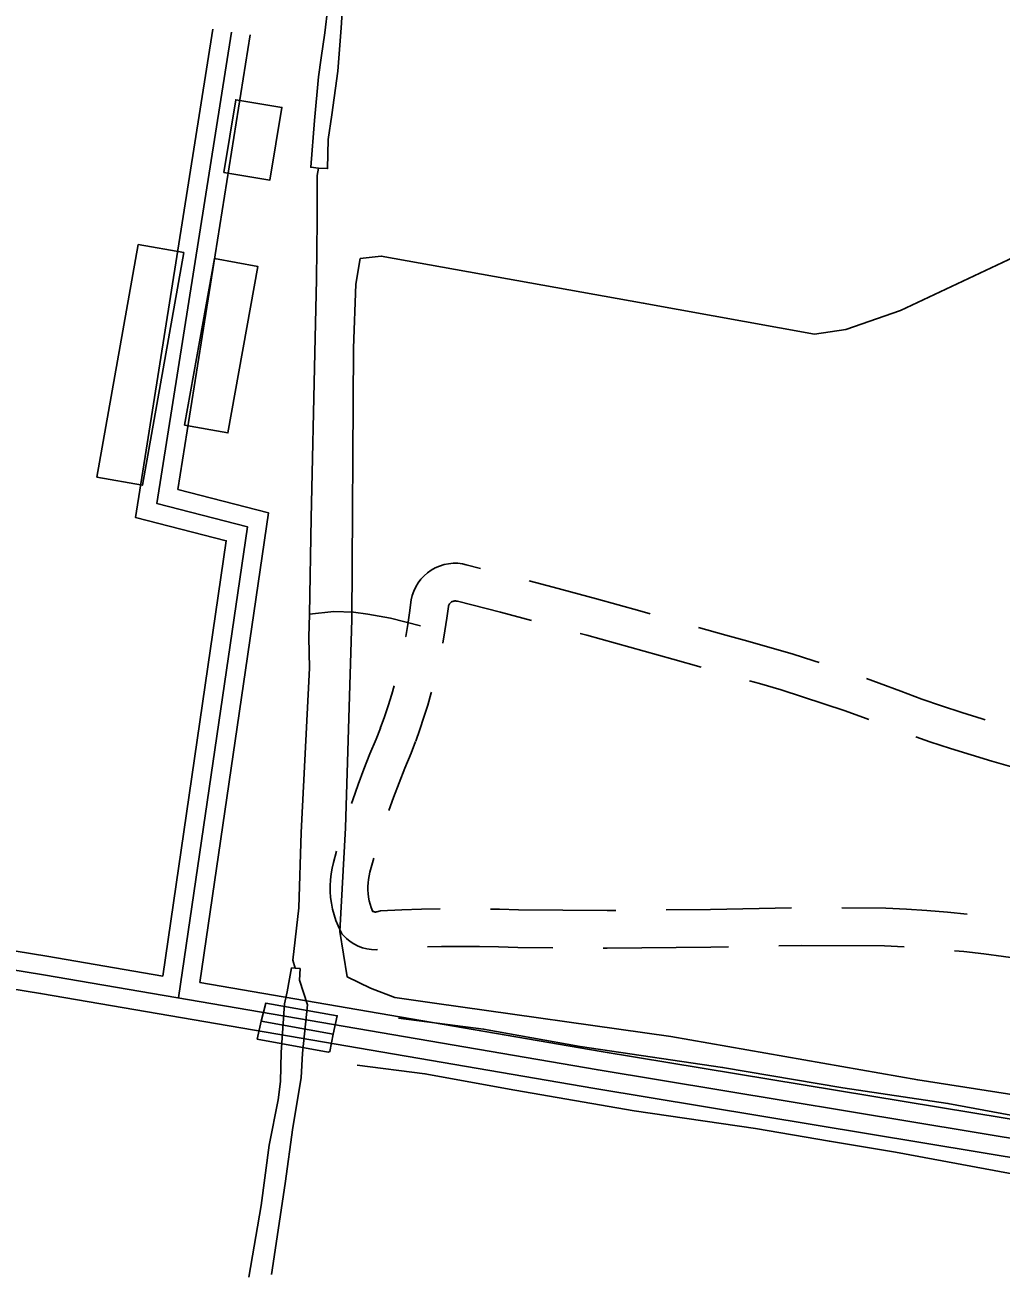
# Model space of a CAD drawing. Extents: x 3297735 to 3335592, y 670436 to 695807.
# Drawn here: x 3325570 to 3326348, y 692825 to 693819 of the extents above; entities that cross this region are included whole.
import ezdxf

# ---------------------------------------------------------------- set-up
doc = ezdxf.new("R2010")
doc.units = 0
for name, color, linetype in [('V-BLDG-OTLN', 7, 'Continuous'), ('V-BRDG-OTLN', 7, 'Continuous'), ('V-ROAD-CNTR', 7, 'Continuous'), ('V-SITE-OTLN', 7, 'Continuous'), ('V-TOPO-SHOR', 7, 'Continuous')]:
    doc.layers.add(name, color=color, linetype=linetype)

msp = doc.modelspace()

# ---------------------------------------------------------------- linework, layer by layer
at = {"layer": 'V-BLDG-OTLN'}
for points in [[(3325728.89, 693701.81), (3325738.49, 693759.69), (3325775.2, 693753.61), (3325765.6, 693695.72)], [(3325627.87, 693459.06), (3325660.74, 693644.35), (3325696.98, 693637.92), (3325664.12, 693452.63)], [(3325697.68, 693500.41), (3325721.41, 693633.13), (3325755.9, 693626.96), (3325732.17, 693494.25)]]:
    msp.add_lwpolyline(points, close=True, dxfattribs=at)
at = {"layer": 'V-BRDG-OTLN'}
msp.add_line((3325758.55, 693025.7), (3325816.17, 693015.24), dxfattribs=at)
msp.add_lwpolyline([(3325812.15, 693000.89), (3325755.59, 693011.34), (3325758.55, 693025.7), (3325762.34, 693039.86), (3325819.33, 693029.85), (3325816.17, 693015.24), (3325813.45, 693001.36)], close=True, dxfattribs=at)
at = {"layer": 'V-ROAD-CNTR'}
for points in [[(3325680.25, 693061.42), (3325730.9, 693408.36), (3325658.46, 693427), (3325720.29, 693816.05)], [(3325692.87, 693044.04), (3325747.69, 693419.52), (3325675.42, 693438.12), (3325735.1, 693813.7)], [(3325709.83, 693056.34), (3325764.48, 693430.69), (3325692.38, 693449.25), (3325749.92, 693811.35)], [(3323262.62, 693465.01), (3323331.37, 693448.9), (3323940.84, 693346.1), (3324436.45, 693263.53), (3325006.87, 693172.11), (3325587.84, 693077.27), (3325680.25, 693061.42)], [(3323259.2, 693450.41), (3323328.4, 693434.19), (3323938.36, 693331.3), (3324434.03, 693248.72), (3325004.47, 693157.31), (3325585.37, 693062.48), (3326027.14, 692986.69), (3326376.45, 692928.9), (3326831.16, 692853.77), (3327160.37, 692801.39), (3327443.52, 692754.64), (3327722.42, 692703.62), (3327844.99, 692675.23), (3327899.17, 692677.38), (3327955.41, 692687.78)], [(3325873.78, 693331.71), (3325873.88, 693332.17), (3325875.51, 693341.53), (3325876.94, 693350.92), (3325878.29, 693361.22), (3325879.1, 693364.75), (3325880.29, 693368.24), (3325881.84, 693371.59), (3325883.73, 693374.75), (3325885.94, 693377.7), (3325888.44, 693380.41), (3325891.22, 693382.84), (3325894.23, 693384.97), (3325897.43, 693386.77), (3325900.82, 693388.23), (3325904.35, 693389.34), (3325907.95, 693390.06), (3325911.61, 693390.41), (3325915.31, 693390.38), (3325918.97, 693389.96), (3325922.05, 693389.29), (3325933.44, 693386.37)], [(3325972.17, 693376.36), (3325991.43, 693371.31), (3326025.94, 693362.05), (3326060.39, 693352.59), (3326068.7, 693350.25)], [(3325903.39, 693326.79), (3325905.12, 693336.69), (3325906.65, 693346.72), (3325907.85, 693355.91), (3325907.99, 693356.52), (3325908.16, 693357.04), (3325908.4, 693357.54), (3325908.69, 693358.03), (3325909.02, 693358.47), (3325909.4, 693358.88), (3325909.82, 693359.25), (3325910.27, 693359.57), (3325910.77, 693359.85), (3325911.28, 693360.07), (3325911.8, 693360.23), (3325912.36, 693360.35), (3325912.93, 693360.4), (3325913.48, 693360.4), (3325914.03, 693360.33), (3325915.1, 693360.1), (3325949.34, 693351.33), (3325974.15, 693344.83)], [(3326107.19, 693339.37), (3326128.97, 693333.11), (3326146.45, 693328.4), (3326164.07, 693323.39), (3326181.62, 693318.16), (3326199.1, 693312.69), (3326203.17, 693311.36)], [(3326012.8, 693334.51), (3326018.08, 693333.1), (3326052.36, 693323.68), (3326086.59, 693314.07), (3326109.11, 693307.6)], [(3325853.57, 693258.85), (3325856.85, 693267.95), (3325859.87, 693276.95), (3325862.7, 693286.02), (3325864.65, 693292.78)], [(3326147.64, 693296.87), (3326155.68, 693294.59), (3326172.85, 693289.47), (3326189.96, 693284.12), (3326206.99, 693278.54), (3326223.95, 693272.74), (3326240.83, 693266.72), (3326242.73, 693266.01)], [(3326241.05, 693298.5), (3326251.1, 693294.91), (3326268.27, 693288.53), (3326284.96, 693282.07), (3326300.79, 693276.7), (3326316.9, 693271.47), (3326333.08, 693266.44), (3326335.49, 693265.72)], [(3325881.8, 693248.7), (3325885.18, 693258.09), (3325888.41, 693267.71), (3325891.44, 693277.4), (3325894.25, 693287.15), (3325894.42, 693287.82)], [(3325830.72, 693199.12), (3325831.64, 693201.86), (3325836, 693214.14), (3325840.58, 693226.33), (3325845.36, 693238.45), (3325850.23, 693250.17), (3325853.69, 693259.16)], [(3326280.2, 693252.01), (3326291.34, 693248.23), (3326307.81, 693242.88), (3326324.34, 693237.73), (3326340.94, 693232.8), (3326357.59, 693228.07), (3326374.31, 693223.55), (3326375.91, 693223.13)], [(3325860.5, 693193.47), (3325864.19, 693203.85), (3325868.58, 693215.55), (3325873.17, 693227.18), (3325878.09, 693239.04), (3325881.69, 693248.39)], [(3325851.28, 693082.56), (3325850.25, 693082.49), (3325846.57, 693082.64), (3325842.93, 693083.18), (3325839.37, 693084.11), (3325835.93, 693085.41), (3325832.64, 693087.07), (3325829.56, 693089.08), (3325826.7, 693091.4), (3325822.87, 693095.27), (3325819.96, 693101.44), (3325818.21, 693105.82), (3325816.74, 693110.29), (3325815.55, 693114.85), (3325814.65, 693119.47), (3325814.02, 693124.14), (3325813.69, 693128.83), (3325813.65, 693133.54), (3325813.9, 693138.24), (3325814.44, 693142.93), (3325815.26, 693147.56), (3325816.32, 693151.93), (3325818.83, 693160.93)], [(3325901.36, 693115.08), (3325886.41, 693114.79), (3325870.88, 693114.28), (3325853.69, 693113.48), (3325850.77, 693112.64), (3325850.32, 693112.56), (3325849.85, 693112.53), (3325849.39, 693112.55), (3325848.93, 693112.62), (3325848.48, 693112.73), (3325848.05, 693112.9), (3325847.63, 693113.11), (3325847.25, 693113.36), (3325846.89, 693113.65), (3325847.8, 693112.73), (3325847.48, 693113.4), (3325846.43, 693116.06), (3325845.54, 693118.77), (3325844.81, 693121.54), (3325844.26, 693124.35), (3325843.89, 693127.18), (3325843.68, 693130.03), (3325843.66, 693132.89), (3325843.81, 693135.74), (3325844.13, 693138.58), (3325844.63, 693141.4), (3325845.36, 693144.38), (3325848.41, 693155.35)], [(3325081.4, 693129.55), (3325582.89, 693047.68), (3326024.65, 692971.9), (3326374, 692914.1), (3326828.76, 692838.96), (3326906.24, 692826.63)], [(3326041.34, 693113.77), (3326034.25, 693113.69), (3325963.78, 693114.23), (3325948.55, 693114.75), (3325941.35, 693114.9)], [(3326181.32, 693115.78), (3326116.55, 693114.63), (3326081.34, 693114.23)], [(3326321.13, 693110.87), (3326305.42, 693112.41), (3326289.13, 693113.76), (3326272.83, 693114.86), (3326256.25, 693115.73), (3326221.32, 693115.83)], [(3325991.13, 693084.02), (3325963.15, 693084.23), (3325947.73, 693084.76), (3325932.6, 693085.07), (3325917.46, 693085.18), (3325902.33, 693085.09), (3325891.15, 693084.87)], [(3326131.12, 693084.89), (3326116.99, 693084.64), (3326034.31, 693083.69), (3326031.13, 693083.71)], [(3326271.09, 693084.91), (3326271.03, 693084.91), (3326255.42, 693085.73), (3326189.51, 693085.92), (3326171.12, 693085.59)], [(3326409.62, 693066.04), (3326402.91, 693067.72), (3326392.02, 693070.21), (3326381.28, 693072.44), (3326365.82, 693074.91), (3326350.09, 693077.17), (3326334.33, 693079.19), (3326318.54, 693080.98), (3326310.96, 693081.72)], [(3325709.83, 693056.35), (3326029.63, 693001.48), (3326378.9, 692943.7), (3326833.56, 692868.58), (3327162.77, 692816.19), (3327337.2, 692787.4)]]:
    msp.add_lwpolyline(points, dxfattribs=at)
at = {"layer": 'V-SITE-OTLN'}
msp.add_lwpolyline([(3326487.75, 692946.8), (3326281.77, 692978.72), (3326085.07, 693013.44), (3325896.73, 693039.84), (3325865.18, 693044.39), (3325845.69, 693051.76), (3325827.12, 693060.99), (3325821.46, 693097.14), (3325825.88, 693179.69), (3325831, 693345.72), (3325832.29, 693561.81), (3325834.01, 693612.82), (3325837.66, 693633.24), (3325854.35, 693635.14), (3326063.12, 693597.66), (3326199.52, 693572.98), (3326224.55, 693576.76), (3326268.1, 693591.71), (3326444.09, 693674.72)], dxfattribs=at)
at = {"layer": 'V-TOPO-SHOR'}
msp.add_line((3325774.2, 692977.54), (3325774.69, 693000.63), dxfattribs=at)
for points in [[(3325829.49, 694023.85), (3325829.75, 694016.98), (3325831.43, 693974.65), (3325830.5, 693940.87), (3325830, 693918.13), (3325825.94, 693870.84), (3325822.38, 693817.03), (3325819.75, 693782.53), (3325815.05, 693747.63), (3325812.07, 693727.93), (3325811.58, 693704.84), (3325804.36, 693705.15), (3325798.12, 693705.9), (3325801.04, 693743.17), (3325804.35, 693778.03), (3325806.41, 693793.23), (3325809.39, 693812.94), (3325811.67, 693833.31), (3325814.27, 693869.19), (3325817.21, 693905.43), (3325818.68, 693945.42), (3325819.48, 693984.7), (3325817.92, 694022.21), (3325817.92, 694023.84)], [(3325785.7, 693067.74), (3325783.79, 693074.07), (3325788.61, 693115.9), (3325790.63, 693175.89), (3325797.12, 693306.94), (3325796.63, 693331.62), (3325797.21, 693349.92), (3325798.61, 693426.34), (3325801.56, 693557.96), (3325802.71, 693616.79), (3325803.27, 693663.45), (3325803.28, 693699.39), (3325804.36, 693705.15)], [(3325885.54, 693340.46), (3325861.65, 693346.66), (3325843.79, 693349.81), (3325832.23, 693351.33), (3325816.62, 693351.86), (3325797.21, 693349.92)], [(3325774.69, 693000.63), (3325777.23, 693039.27), (3325779.42, 693048.96), (3325781.24, 693059.34), (3325782.76, 693067.99)], [(3325782.76, 693067.99), (3325785.7, 693067.74), (3325789.66, 693067.46), (3325789.19, 693058.15), (3325795.5, 693038.66), (3325791.58, 692999.99)], [(3325868.06, 693027.97), (3325935.95, 693019.27), (3326012.72, 693005.52), (3326126.3, 692988.7), (3326222.12, 692972.46), (3326305.87, 692959.99), (3326417.56, 692939.36), (3326508.93, 692923.74), (3326635.83, 692903.78), (3326744.97, 692883.78), (3326869.34, 692865.71), (3326964.53, 692845.03), (3327095.23, 692828.25), (3327255.13, 692802.04), (3327342.06, 692788.31)], [(3325791.58, 692999.99), (3325790.67, 692980.34), (3325784.01, 692940.92), (3325777.83, 692896.34), (3325766.78, 692823.75)], [(3325835.18, 692990.46), (3325889.1, 692983.63), (3325960.81, 692970.5), (3326055.99, 692954.26), (3326152.44, 692939.93), (3326211.45, 692929.94), (3326264.11, 692921.2), (3326365.64, 692902.44), (3326458.28, 692888.09), (3326554.73, 692873.12), (3326670.21, 692855.04), (3326773.64, 692835.01), (3326879.61, 692817.53), (3326904.36, 692811.89)], [(3325748.92, 692821.61), (3325758.61, 692878.67), (3325765.06, 692926.7), (3325772.13, 692963.03), (3325774.2, 692977.54)]]:
    msp.add_lwpolyline(points, dxfattribs=at)

doc.saveas('drawing.dxf')
